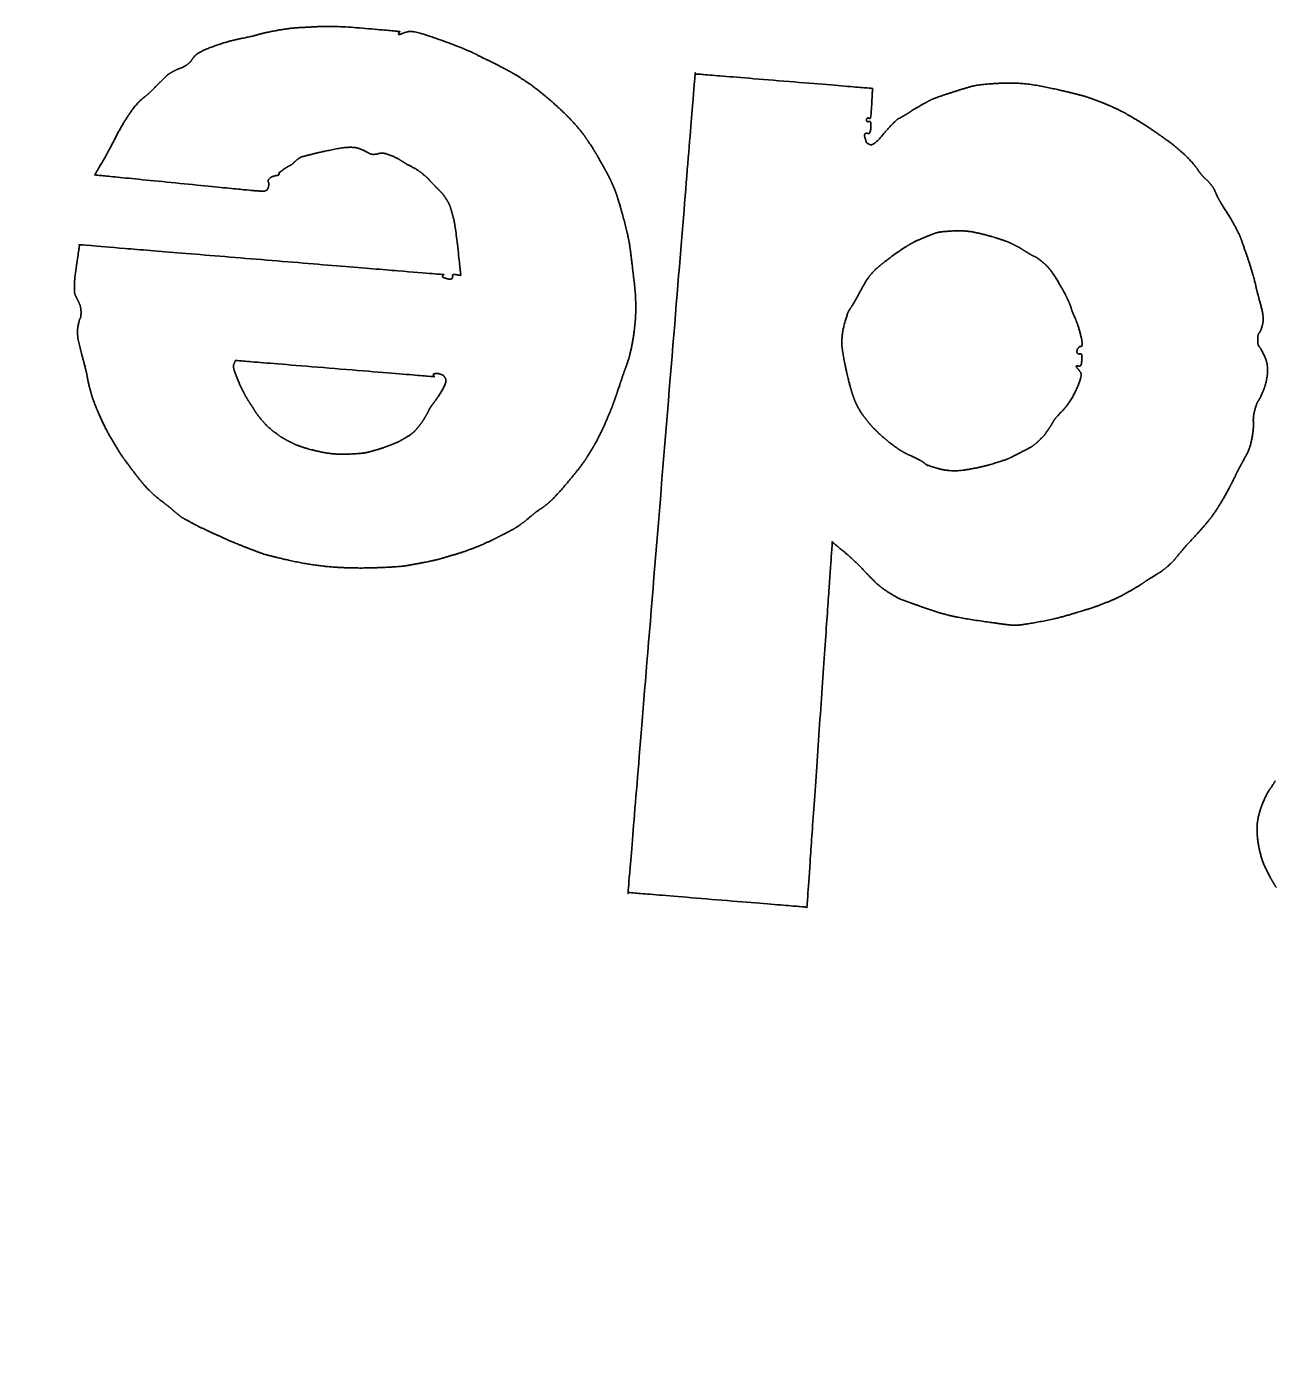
# Model space of a CAD drawing. Extents: x 2001876 to 2025694, y 804561 to 868938.
# Drawn here: x 2022974.53 to 2023004.33, y 807548.88 to 807580.42 of the extents above; entities that cross this region are included whole.
import ezdxf

# ---------------------------------------------------------------- set-up
doc = ezdxf.new("R2010")
doc.units = 0
doc.layers.add('Default', color=7, linetype='Continuous')
doc.layers.add('RD_PD_CLEAR ZONE', color=7, linetype='Continuous')

msp = doc.modelspace()

# ---------------------------------------------------------------- linework, layer by layer
at = {"layer": 'Default'}
for points in [[(2022979.655, 807580.134), (2022979.984, 807580.198), (2022980.144, 807580.258), (2022980.464, 807580.318)], [(2022980.464, 807580.318), (2022980.784, 807580.379), (2022981.206, 807580.404), (2022981.577, 807580.423)], [(2022981.577, 807580.423), (2022981.952, 807580.438), (2022983.451, 807580.302), (2022983.451, 807580.302)], [(2022983.451, 807580.302), (2022983.451, 807580.302), (2022983.408, 807580.219), (2022983.445, 807580.229)], [(2022983.445, 807580.229), (2022983.516, 807580.255), (2022983.554, 807580.275), (2022983.67, 807580.302)], [(2022983.67, 807580.302), (2022983.786, 807580.329), (2022985.036, 807579.88), (2022985.246, 807579.771)], [(2022978.559, 807579.722), (2022978.639, 807579.816), (2022979.331, 807580.069), (2022979.655, 807580.134)], [(2022978.392, 807579.53), (2022978.476, 807579.601), (2022978.473, 807579.628), (2022978.559, 807579.722)], [(2022985.246, 807579.771), (2022985.456, 807579.658), (2022985.474, 807579.657), (2022985.671, 807579.559)], [(2022977.762, 807579.13), (2022977.856, 807579.223), (2022977.921, 807579.286), (2022978.03, 807579.345)], [(2022978.03, 807579.345), (2022978.14, 807579.405), (2022978.309, 807579.459), (2022978.392, 807579.53)], [(2022985.671, 807579.559), (2022985.864, 807579.465), (2022986.201, 807579.283), (2022986.391, 807579.157)], [(2022988.905, 807559.731), (2022988.905, 807559.731), (2022990.508, 807579.29), (2022990.508, 807579.29)], [(2022990.508, 807579.29), (2022990.508, 807579.29), (2022994.745, 807578.943), (2022994.745, 807578.943)], [(2022977.429, 807578.802), (2022977.518, 807578.881), (2022977.663, 807579.033), (2022977.762, 807579.13)], [(2022986.391, 807579.157), (2022986.586, 807579.032), (2022986.62, 807579.002), (2022986.835, 807578.834)], [(2022996.56, 807578.821), (2022996.874, 807578.923), (2022997.295, 807579.044), (2022997.803, 807579.066)], [(2022997.803, 807579.066), (2022998.311, 807579.093), (2022999.361, 807578.875), (2022999.575, 807578.816)], [(2022977.238, 807578.639), (2022977.327, 807578.723), (2022977.336, 807578.723), (2022977.429, 807578.802)], [(2022986.835, 807578.834), (2022987.048, 807578.661), (2022987.46, 807578.285), (2022987.648, 807578.074)], [(2022994.745, 807578.943), (2022994.745, 807578.943), (2022994.708, 807578.211), (2022994.686, 807578.222)], [(2022995.908, 807578.542), (2022996.08, 807578.642), (2022996.251, 807578.719), (2022996.56, 807578.821)], [(2022999.575, 807578.816), (2022999.79, 807578.762), (2022999.83, 807578.75), (2023000.003, 807578.69)], [(2023000.003, 807578.69), (2023000.171, 807578.63), (2023000.432, 807578.522), (2023000.594, 807578.445)], [(2022976.687, 807577.822), (2022976.839, 807578.115), (2022977.144, 807578.556), (2022977.238, 807578.639)], [(2022995.49, 807578.289), (2022995.605, 807578.352), (2022995.731, 807578.447), (2022995.908, 807578.542)], [(2023000.594, 807578.445), (2023000.761, 807578.363), (2023000.8, 807578.342), (2023000.996, 807578.225)], [(2022987.648, 807578.074), (2022987.832, 807577.862), (2022987.888, 807577.771), (2022987.994, 807577.616)], [(2022994.618, 807578.228), (2022994.598, 807578.211), (2022994.596, 807578.175), (2022994.612, 807578.155)], [(2022994.612, 807578.155), (2022994.629, 807578.14), (2022994.644, 807578.153), (2022994.68, 807578.15)], [(2022994.686, 807578.222), (2022994.664, 807578.229), (2022994.633, 807578.245), (2022994.618, 807578.228)], [(2022994.68, 807578.15), (2022994.716, 807578.147), (2022994.693, 807577.866), (2022994.657, 807577.864)], [(2022994.685, 807577.597), (2022994.765, 807577.568), (2022995.139, 807578.016), (2022995.248, 807578.117)], [(2022995.248, 807578.117), (2022995.352, 807578.222), (2022995.379, 807578.22), (2022995.49, 807578.289)], [(2023000.996, 807578.225), (2023001.192, 807578.109), (2023001.538, 807577.88), (2023001.792, 807577.695)], [(2022976.163, 807576.875), (2022976.163, 807576.875), (2022976.54, 807577.529), (2022976.687, 807577.822)], [(2022994.589, 807577.87), (2022994.551, 807577.859), (2022994.558, 807577.772), (2022994.577, 807577.725)], [(2022994.577, 807577.725), (2022994.591, 807577.673), (2022994.61, 807577.631), (2022994.685, 807577.597)], [(2022994.657, 807577.864), (2022994.624, 807577.858), (2022994.621, 807577.876), (2022994.589, 807577.87)], [(2022982.492, 807577.502), (2022982.32, 807577.575), (2022981.494, 807577.41), (2022981.326, 807577.364)], [(2022982.846, 807577.368), (2022982.772, 807577.36), (2022982.668, 807577.423), (2022982.492, 807577.502)], [(2022982.999, 807577.396), (2022982.92, 807577.384), (2022982.923, 807577.37), (2022982.846, 807577.368)], [(2022983.433, 807577.247), (2022983.364, 807577.289), (2022983.073, 807577.408), (2022982.999, 807577.396)], [(2022987.994, 807577.616), (2022988.099, 807577.457), (2022988.183, 807577.309), (2022988.279, 807577.141)], [(2023001.792, 807577.695), (2023002.046, 807577.509), (2023002.409, 807577.156), (2023002.466, 807577.069)], [(2022980.816, 807577.096), (2022980.735, 807577.053), (2022980.56, 807576.925), (2022980.565, 807576.925)], [(2022981.001, 807577.241), (2022980.924, 807577.183), (2022980.897, 807577.135), (2022980.816, 807577.096)], [(2022981.326, 807577.364), (2022981.158, 807577.319), (2022981.079, 807577.303), (2022981.001, 807577.241)], [(2022983.568, 807577.163), (2022983.498, 807577.205), (2022983.498, 807577.205), (2022983.433, 807577.247)], [(2022983.998, 807576.899), (2022983.887, 807576.995), (2022983.637, 807577.12), (2022983.568, 807577.163)], [(2022988.279, 807577.141), (2022988.374, 807576.969), (2022988.485, 807576.76), (2022988.558, 807576.589)], [(2022979.955, 807576.501), (2022979.833, 807576.511), (2022976.163, 807576.875), (2022976.163, 807576.875)], [(2022980.34, 807576.793), (2022980.285, 807576.738), (2022980.334, 807576.67), (2022980.308, 807576.577)], [(2022980.566, 807576.884), (2022980.555, 807576.867), (2022980.394, 807576.843), (2022980.34, 807576.793)], [(2022980.565, 807576.925), (2022980.564, 807576.921), (2022980.564, 807576.921), (2022980.569, 807576.916)], [(2022980.569, 807576.916), (2022980.569, 807576.916), (2022980.572, 807576.897), (2022980.566, 807576.884)], [(2022984.264, 807576.636), (2022984.171, 807576.734), (2022984.114, 807576.808), (2022983.998, 807576.899)], [(2023002.466, 807577.069), (2023002.528, 807576.986), (2023002.527, 807576.977), (2023002.589, 807576.899)], [(2023002.589, 807576.899), (2023002.651, 807576.821), (2023002.787, 807576.705), (2023002.853, 807576.613)], [(2022980.308, 807576.577), (2022980.282, 807576.483), (2022980.073, 807576.491), (2022979.955, 807576.501)], [(2022984.56, 807576.301), (2022984.475, 807576.431), (2022984.361, 807576.536), (2022984.264, 807576.636)], [(2022988.558, 807576.589), (2022988.626, 807576.42), (2022988.648, 807576.354), (2022988.712, 807576.134)], [(2023002.853, 807576.613), (2023002.922, 807576.516), (2023002.928, 807576.475), (2023002.999, 807576.336)], [(2022984.729, 807575.854), (2022984.687, 807576.008), (2022984.641, 807576.171), (2022984.56, 807576.301)], [(2022988.712, 807576.134), (2022988.78, 807575.91), (2022988.904, 807575.416), (2022988.932, 807575.258)], [(2023002.999, 807576.336), (2023003.065, 807576.199), (2023003.293, 807575.861), (2023003.404, 807575.655)], [(2022984.908, 807574.475), (2022984.908, 807574.475), (2022984.776, 807575.699), (2022984.729, 807575.854)], [(2022995.944, 807575.364), (2022996.152, 807575.451), (2022996.353, 807575.522), (2022996.665, 807575.537)], [(2022996.665, 807575.537), (2022996.972, 807575.558), (2022997.603, 807575.405), (2022997.772, 807575.346)], [(2023003.404, 807575.655), (2023003.514, 807575.446), (2023003.555, 807575.328), (2023003.636, 807575.098)], [(2022975.703, 807573.989), (2022975.639, 807574.108), (2022975.798, 807575.208), (2022975.798, 807575.208)], [(2022975.798, 807575.208), (2022975.798, 807575.208), (2022984.494, 807574.495), (2022984.494, 807574.495)], [(2022988.932, 807575.258), (2022988.956, 807575.101), (2022988.956, 807575.101), (2022988.975, 807574.945)], [(2022995.413, 807575.074), (2022995.578, 807575.184), (2022995.741, 807575.28), (2022995.944, 807575.364)], [(2022997.772, 807575.346), (2022997.94, 807575.291), (2022997.985, 807575.274), (2022998.103, 807575.218)], [(2022998.103, 807575.218), (2022998.222, 807575.159), (2022998.361, 807575.074), (2022998.482, 807575)], [(2022988.975, 807574.945), (2022988.998, 807574.783), (2022989.122, 807573.674), (2022989.052, 807573.155)], [(2022994.942, 807574.725), (2022995.05, 807574.812), (2022995.249, 807574.964), (2022995.413, 807575.074)], [(2022998.482, 807575), (2022998.604, 807574.926), (2022998.666, 807574.908), (2022998.829, 807574.776)], [(2023003.636, 807575.098), (2023003.722, 807574.863), (2023003.876, 807574.344), (2023003.896, 807574.26)], [(2022994.735, 807574.532), (2022994.83, 807574.638), (2022994.834, 807574.633), (2022994.942, 807574.725)], [(2022998.829, 807574.776), (2022998.987, 807574.649), (2022999.324, 807574.078), (2022999.367, 807573.988)], [(2022984.494, 807574.495), (2022984.494, 807574.495), (2022984.453, 807574.439), (2022984.489, 807574.427)], [(2022984.489, 807574.427), (2022984.555, 807574.399), (2022984.69, 807574.374), (2022984.702, 807574.41)], [(2022984.702, 807574.41), (2022984.718, 807574.44), (2022984.71, 807574.455), (2022984.707, 807574.478)], [(2022984.707, 807574.478), (2022984.71, 807574.505), (2022984.908, 807574.475), (2022984.908, 807574.475)], [(2022994.394, 807573.99), (2022994.507, 807574.199), (2022994.64, 807574.426), (2022994.735, 807574.532)], [(2023003.896, 807574.26), (2023003.912, 807574.177), (2023003.912, 807574.177), (2023003.933, 807574.093)], [(2022975.835, 807573.595), (2022975.831, 807573.723), (2022975.765, 807573.865), (2022975.703, 807573.989)], [(2022994.061, 807573.264), (2022994.137, 807573.577), (2022994.281, 807573.775), (2022994.394, 807573.99)], [(2022999.367, 807573.988), (2022999.409, 807573.898), (2022999.413, 807573.888), (2022999.452, 807573.803)], [(2023003.933, 807574.093), (2023003.953, 807574.009), (2023004.108, 807573.449), (2023004.058, 807573.28)], [(2022999.452, 807573.803), (2022999.486, 807573.718), (2022999.506, 807573.63), (2022999.579, 807573.469)], [(2022975.761, 807573.249), (2022975.793, 807573.425), (2022975.833, 807573.467), (2022975.835, 807573.595)], [(2022999.579, 807573.469), (2022999.653, 807573.308), (2022999.78, 807572.8), (2022999.742, 807572.785)], [(2022975.911, 807572.361), (2022975.848, 807572.594), (2022975.728, 807573.079), (2022975.761, 807573.249)], [(2022989.052, 807573.155), (2022988.982, 807572.636), (2022988.765, 807572.051), (2022988.704, 807571.86)], [(2022994.133, 807572.136), (2022994.069, 807572.415), (2022993.985, 807572.951), (2022994.061, 807573.264)], [(2023004.058, 807573.28), (2023004.007, 807573.11), (2023003.95, 807573.074), (2023003.948, 807572.942)], [(2022999.666, 807572.745), (2022999.637, 807572.72), (2022999.619, 807572.617), (2022999.655, 807572.605)], [(2022999.742, 807572.785), (2022999.7, 807572.77), (2022999.691, 807572.775), (2022999.666, 807572.745)], [(2023003.948, 807572.942), (2023003.946, 807572.805), (2023004.031, 807572.725), (2023004.119, 807572.526)], [(2022976.035, 807571.808), (2022975.994, 807571.976), (2022975.974, 807572.123), (2022975.911, 807572.361)], [(2022979.512, 807572.157), (2022979.455, 807572.29), (2022979.527, 807572.443), (2022979.527, 807572.443)], [(2022979.527, 807572.443), (2022979.527, 807572.443), (2022984.272, 807572.055), (2022984.272, 807572.055)], [(2022999.655, 807572.605), (2022999.685, 807572.589), (2022999.691, 807572.606), (2022999.727, 807572.599)], [(2022999.727, 807572.599), (2022999.758, 807572.587), (2022999.736, 807572.315), (2022999.703, 807572.309)], [(2023004.119, 807572.526), (2023004.208, 807572.328), (2023004.146, 807571.854), (2023004.058, 807571.665)], [(2022979.767, 807571.589), (2022979.711, 807571.685), (2022979.588, 807571.959), (2022979.512, 807572.157)], [(2022984.272, 807572.055), (2022984.272, 807572.055), (2022984.241, 807572.125), (2022984.277, 807572.127)], [(2022984.277, 807572.127), (2022984.323, 807572.128), (2022984.374, 807572.133), (2022984.422, 807572.115)], [(2022984.422, 807572.115), (2022984.467, 807572.098), (2022984.502, 807572.081), (2022984.542, 807572.01)], [(2022994.287, 807571.576), (2022994.254, 807571.67), (2022994.197, 807571.862), (2022994.133, 807572.136)], [(2022999.718, 807572.153), (2022999.766, 807572.076), (2022999.457, 807571.412), (2022999.273, 807571.231)], [(2022999.631, 807572.315), (2022999.594, 807572.313), (2022999.665, 807572.23), (2022999.718, 807572.153)], [(2022999.703, 807572.309), (2022999.666, 807572.303), (2022999.668, 807572.316), (2022999.631, 807572.315)], [(2022976.177, 807571.368), (2022976.094, 807571.584), (2022976.081, 807571.645), (2022976.035, 807571.808)], [(2022984.542, 807572.01), (2022984.582, 807571.942), (2022984.379, 807571.589), (2022984.277, 807571.452)], [(2022988.704, 807571.86), (2022988.638, 807571.665), (2022988.63, 807571.633), (2022988.571, 807571.469)], [(2022979.892, 807571.392), (2022979.831, 807571.479), (2022979.827, 807571.488), (2022979.767, 807571.589)], [(2022984.277, 807571.452), (2022984.169, 807571.31), (2022984.119, 807571.196), (2022984.055, 807571.087)], [(2022988.571, 807571.469), (2022988.512, 807571.305), (2022988.421, 807571.085), (2022988.332, 807570.882)], [(2022994.363, 807571.392), (2022994.321, 807571.482), (2022994.321, 807571.482), (2022994.287, 807571.576)], [(2023004.058, 807571.665), (2023003.974, 807571.475), (2023003.941, 807571.464), (2023003.885, 807571.286)], [(2022976.615, 807570.479), (2022976.454, 807570.743), (2022976.26, 807571.155), (2022976.177, 807571.368)], [(2022980.125, 807571.053), (2022980.029, 807571.17), (2022979.949, 807571.3), (2022979.892, 807571.392)], [(2022984.055, 807571.087), (2022983.987, 807570.974), (2022983.91, 807570.871), (2022983.855, 807570.811)], [(2022994.594, 807571.035), (2022994.515, 807571.128), (2022994.406, 807571.301), (2022994.363, 807571.392)], [(2022999.273, 807571.231), (2022999.089, 807571.045), (2022999.033, 807570.918), (2022998.95, 807570.801)], [(2023003.885, 807571.286), (2023003.834, 807571.104), (2023003.856, 807570.819), (2023003.809, 807570.581)], [(2022980.493, 807570.704), (2022980.372, 807570.791), (2022980.224, 807570.931), (2022980.125, 807571.053)], [(2022983.855, 807570.811), (2022983.799, 807570.747), (2022983.799, 807570.747), (2022983.736, 807570.693)], [(2022988.332, 807570.882), (2022988.237, 807570.68), (2022988.112, 807570.435), (2022988.008, 807570.27)], [(2022994.799, 807570.799), (2022994.706, 807570.894), (2022994.668, 807570.938), (2022994.594, 807571.035)], [(2022995.181, 807570.458), (2022995.057, 807570.555), (2022994.895, 807570.7), (2022994.799, 807570.799)], [(2022998.95, 807570.801), (2022998.868, 807570.685), (2022998.852, 807570.654), (2022998.747, 807570.553)], [(2022977.092, 807569.782), (2022976.931, 807569.996), (2022976.771, 807570.215), (2022976.615, 807570.479)], [(2022980.827, 807570.498), (2022980.722, 807570.552), (2022980.609, 807570.617), (2022980.493, 807570.704)], [(2022981.123, 807570.374), (2022980.972, 807570.427), (2022980.932, 807570.444), (2022980.827, 807570.498)], [(2022983.736, 807570.693), (2022983.672, 807570.644), (2022983.342, 807570.452), (2022983.089, 807570.368)], [(2022995.549, 807570.218), (2022995.444, 807570.272), (2022995.306, 807570.365), (2022995.181, 807570.458)], [(2022998.747, 807570.553), (2022998.643, 807570.448), (2022998.484, 807570.342), (2022998.284, 807570.245)], [(2023003.809, 807570.581), (2023003.766, 807570.338), (2023003.601, 807570.051), (2023003.515, 807569.889)], [(2022982.236, 807570.205), (2022981.901, 807570.187), (2022981.273, 807570.32), (2022981.123, 807570.374)], [(2022983.089, 807570.368), (2022982.84, 807570.288), (2022982.57, 807570.219), (2022982.236, 807570.205)], [(2022988.008, 807570.27), (2022987.907, 807570.1), (2022987.866, 807570.045), (2022987.743, 807569.877)], [(2022995.795, 807570.102), (2022995.62, 807570.189), (2022995.654, 807570.164), (2022995.549, 807570.218)], [(2022998.284, 807570.245), (2022998.089, 807570.142), (2022997.88, 807570.05), (2022997.558, 807569.957)], [(2022987.743, 807569.877), (2022987.615, 807569.714), (2022987.383, 807569.436), (2022987.252, 807569.287)], [(2022996.327, 807569.857), (2022996.041, 807569.931), (2022995.966, 807570.015), (2022995.795, 807570.102)], [(2022997.558, 807569.957), (2022997.236, 807569.865), (2022996.608, 807569.78), (2022996.327, 807569.857)], [(2023003.515, 807569.889), (2023003.429, 807569.727), (2023003.433, 807569.722), (2023003.351, 807569.56)], [(2022977.605, 807569.207), (2022977.452, 807569.342), (2022977.256, 807569.568), (2022977.092, 807569.782)], [(2023003.351, 807569.56), (2023003.27, 807569.398), (2023003.077, 807569.049), (2023002.962, 807568.876)], [(2022977.978, 807568.911), (2022977.901, 807568.977), (2022977.763, 807569.075), (2022977.605, 807569.207)], [(2022987.252, 807569.287), (2022987.117, 807569.143), (2022987.033, 807569.064), (2022986.945, 807568.989)], [(2022978.132, 807568.78), (2022978.05, 807568.842), (2022978.055, 807568.846), (2022977.978, 807568.911)], [(2022986.945, 807568.989), (2022986.852, 807568.919), (2022986.833, 807568.911), (2022986.722, 807568.834)], [(2023002.962, 807568.876), (2023002.843, 807568.698), (2023002.812, 807568.66), (2023002.676, 807568.498)], [(2022978.474, 807568.565), (2022978.313, 807568.651), (2022978.208, 807568.715), (2022978.132, 807568.78)], [(2022979.115, 807568.257), (2022978.917, 807568.346), (2022978.641, 807568.478), (2022978.474, 807568.565)], [(2022986.722, 807568.834), (2022986.615, 807568.751), (2022986.433, 807568.593), (2022986.303, 807568.503)], [(2022979.666, 807568.02), (2022979.388, 807568.13), (2022979.313, 807568.168), (2022979.115, 807568.257)], [(2022985.939, 807568.295), (2022985.786, 807568.217), (2022985.61, 807568.126), (2022985.388, 807568.03)], [(2022986.303, 807568.503), (2022986.172, 807568.413), (2022986.091, 807568.374), (2022985.939, 807568.295)], [(2023002.676, 807568.498), (2023002.534, 807568.331), (2023002.26, 807568.048), (2023002.123, 807567.881)], [(2022980.823, 807567.665), (2022980.285, 807567.783), (2022979.945, 807567.911), (2022979.666, 807568.02)], [(2022985.388, 807568.03), (2022985.171, 807567.939), (2022984.837, 807567.825), (2022984.609, 807567.761)], [(2022993.784, 807568.104), (2022993.784, 807568.104), (2022993.178, 807559.381), (2022993.178, 807559.381)], [(2022994.481, 807567.486), (2022994.279, 807567.694), (2022993.784, 807568.104), (2022993.784, 807568.104)], [(2022982.898, 807567.491), (2022982.358, 807567.471), (2022981.356, 807567.544), (2022980.823, 807567.665)], [(2022984.045, 807567.62), (2022983.762, 807567.566), (2022983.438, 807567.51), (2022982.898, 807567.491)], [(2022984.609, 807567.761), (2022984.384, 807567.693), (2022984.328, 807567.679), (2022984.045, 807567.62)], [(2023002.123, 807567.881), (2023001.987, 807567.719), (2023001.941, 807567.655), (2023001.822, 807567.546)], [(2022995.136, 807566.898), (2022994.919, 807567.035), (2022994.683, 807567.273), (2022994.481, 807567.486)], [(2023001.822, 807567.546), (2023001.704, 807567.441), (2023001.565, 807567.352), (2023001.416, 807567.26)], [(2023001.416, 807567.26), (2023001.267, 807567.167), (2023001.141, 807567.077), (2023000.949, 807566.965)], [(2022995.725, 807566.627), (2022995.556, 807566.686), (2022995.348, 807566.762), (2022995.136, 807566.898)], [(2023000.949, 807566.965), (2023000.757, 807566.853), (2023000.491, 807566.72), (2023000.246, 807566.626)], [(2022996.102, 807566.495), (2022995.964, 807566.539), (2022995.889, 807566.568), (2022995.725, 807566.627)], [(2022996.551, 807566.358), (2022996.324, 807566.418), (2022996.239, 807566.448), (2022996.102, 807566.495)], [(2022997.893, 807566.139), (2022997.78, 807566.153), (2022996.775, 807566.299), (2022996.551, 807566.358)], [(2022999.496, 807566.381), (2022999.149, 807566.273), (2022998.228, 807566.107), (2022998.115, 807566.116)], [(2023000.246, 807566.626), (2023000.001, 807566.532), (2022999.847, 807566.49), (2022999.496, 807566.381)], [(2022998.115, 807566.116), (2022998.006, 807566.125), (2022998.006, 807566.125), (2022997.893, 807566.139)], [(2023004.049, 807561.82), (2023004.152, 807562.076), (2023004.297, 807562.279), (2023004.366, 807562.396)], [(2023003.976, 807560.813), (2023003.919, 807561.119), (2023003.951, 807561.564), (2023004.049, 807561.82)], [(2023004.289, 807560.017), (2023004.241, 807560.103), (2023004.037, 807560.507), (2023003.976, 807560.813)], [(2022993.142, 807559.384), (2022993.142, 807559.384), (2022988.905, 807559.731), (2022988.905, 807559.731)], [(2023004.394, 807559.853), (2023004.341, 807559.93), (2023004.342, 807559.935), (2023004.289, 807560.017)], [(2022993.178, 807559.381), (2022993.178, 807559.381), (2022993.142, 807559.384), (2022993.142, 807559.384)]]:
    msp.add_open_spline(points, degree=2, dxfattribs=at)
at = {"layer": 'RD_PD_CLEAR ZONE'}
msp.add_arc((2021702.161, 807758.758), 1637.022, 308.69683, 355.712971, dxfattribs=at)

doc.saveas('drawing.dxf')
